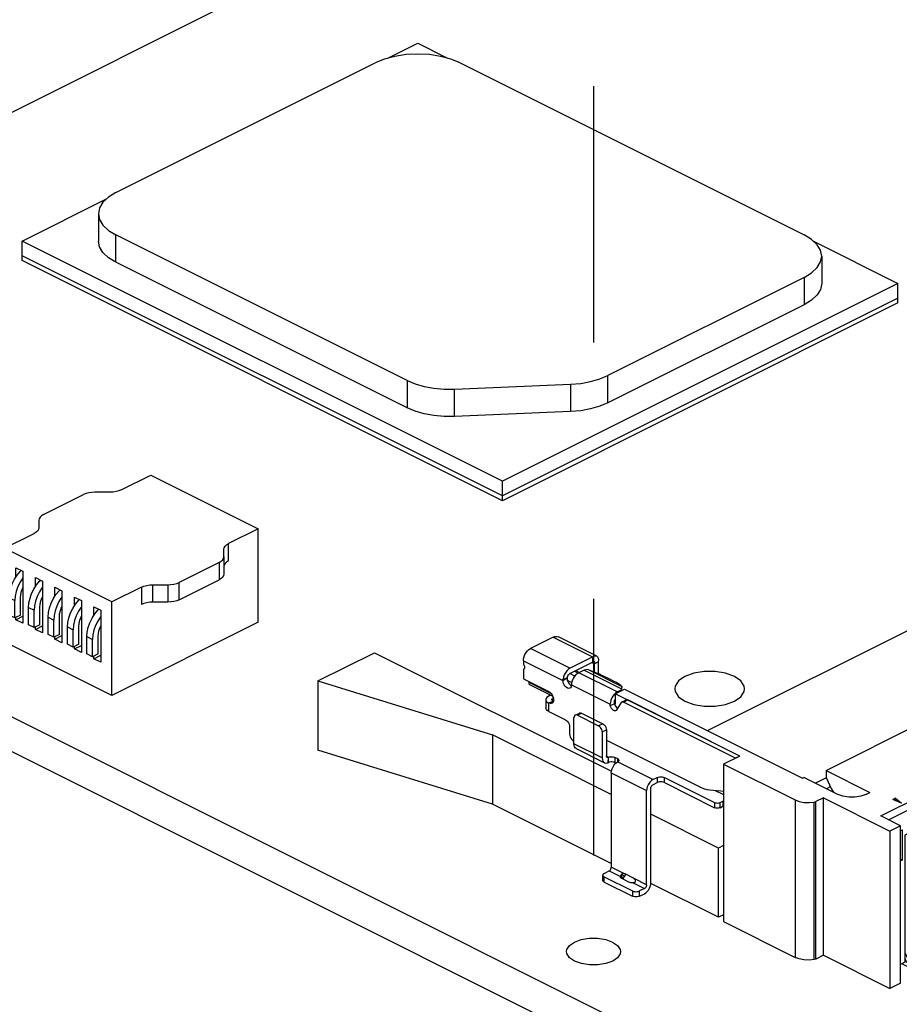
# Paper-space layout '005_EXP_CORICANT_PE_DRAWING_3_1' of a CAD drawing. Header units: millimetres. Extents: x 6 to 413, y 7 to 290.
# Tile 269 of 362: x 237 to 245, y 190 to 199. Entities that reach past the tile are written whole.
import ezdxf

# ---------------------------------------------------------------- set-up
doc = ezdxf.new("R2010")
doc.units = ezdxf.units.MM
doc.header["$LTSCALE"] = 23.1
doc.linetypes.add('DASHED', pattern=[0.2, 0.1, -0.1])
for name, color, linetype in [('000_OFFSET-LINES', 7, 'CONTINUOUS'), ('_____1_27163_02_BL282', 7, 'CONTINUOUS'), ('_____1_88740_02_BL281', 7, 'CONTINUOUS'), ('_____3_02_BL279', 7, 'CONTINUOUS'), ('___J1_02_BL271', 7, 'CONTINUOUS'), ('___J2_02_BL285', 7, 'CONTINUOUS'), ('___J5_02_BL270', 7, 'CONTINUOUS'), ('BIOS_02_BL268', 7, 'CONTINUOUS'), ('DDR4_SO_DIMM_02_BL283', 7, 'CONTINUOUS'), ('PCOM_B702_PCB_02_BL265', 7, 'CONTINUOUS')]:
    doc.layers.add(name, color=color, linetype=linetype)

# ---------------------------------------------------------------- blocks, each defined once
blk = doc.blocks.new('PCOM_B702_PCB_02_BL265', base_point=(243.6887, 194.8668))
at = {"layer": 'PCOM_B702_PCB_02_BL265', "color": 7, "linetype": 'Continuous'}
for p, q in [((231.5971, 195.0224), (243.6882, 201.0684)), ((243.6891, 188.9769), (231.5971, 195.0224)), ((243.6891, 188.6651), (231.5971, 194.7107))]:
    blk.add_line(p, q, dxfattribs=at)
for points in [[(243.1122, 192.6635), (243.0543, 192.6236), (243.0239, 192.5768), (243.0201, 192.5521)], [(243.6499, 192.5521), (243.6461, 192.5768), (243.6157, 192.6237), (243.5577, 192.6635), (243.478, 192.6925), (243.3843, 192.7077), (243.2857, 192.7077), (243.192, 192.6925), (243.1122, 192.6635)], [(243.0201, 192.5521), (243.0239, 192.5275), (243.0543, 192.4806), (243.1123, 192.4408), (243.192, 192.4118), (243.2857, 192.3966), (243.3843, 192.3966), (243.478, 192.4118), (243.5577, 192.4408)], [(243.5577, 192.4408), (243.6157, 192.4806), (243.6461, 192.5275), (243.6499, 192.5521)], [(242.0459, 190.186), (242.0489, 190.205), (242.072, 190.2408), (242.1164, 190.2716), (242.1776, 190.294), (242.2492, 190.3059), (242.325, 190.3062), (242.3983, 190.2945), (242.4607, 190.2719)], [(242.4607, 190.2719), (242.5057, 190.2409), (242.5291, 190.2046), (242.5319, 190.186)], [(242.1171, 190.1001), (242.0721, 190.1311), (242.0488, 190.1674), (242.0459, 190.186)], [(242.5319, 190.186), (242.5289, 190.167), (242.5058, 190.1312), (242.4614, 190.1004), (242.4003, 190.078), (242.3286, 190.0661), (242.2528, 190.0659), (242.1795, 190.0775), (242.1171, 190.1001)]]:
    blk.add_lwpolyline(points, dxfattribs=at)
blk = doc.blocks.new('BIOS_02_BL268', base_point=(238.1241, 193.4859))
at = {"layer": 'BIOS_02_BL268', "color": 7, "linetype": 'Continuous'}
for p, q in [((238.0327, 194.3447), (238.2998, 194.4783)), ((238.2998, 194.4783), (239.2671, 193.9946)), ((237.9308, 194.3236), (237.7956, 194.3236)), ((237.3326, 194.1219), (237.6937, 194.3025)), ((237.2905, 194.071), (237.2905, 194.0034)), ((239.2671, 193.9946), (239, 193.861)), ((239.2671, 193.1528), (239.2671, 193.9946)), ((236.9812, 193.8189), (237.2483, 193.9525)), ((236.9812, 192.9771), (236.9812, 193.8189)), ((237.9485, 193.3353), (236.9812, 193.8189)), ((238.9578, 193.7425), (238.9578, 193.8101)), ((239, 193.7052), (239, 193.861)), ((238.9578, 193.7425), (238.9578, 193.5866)), ((237.083, 193.5593), (237.083, 193.6433)), ((237.083, 193.6433), (237.1467, 193.6115)), ((237.1467, 193.6115), (237.1467, 193.1438)), ((238.9157, 193.6916), (238.5546, 193.511)), ((238.9157, 193.6916), (238.9157, 193.5357)), ((237.2587, 193.4728), (237.2587, 193.5555)), ((237.2587, 193.5555), (237.3223, 193.5237)), ((237.3223, 193.5237), (237.3223, 193.056)), ((238.5546, 193.3551), (238.9157, 193.5357)), ((237.4343, 193.3863), (237.4343, 193.4677)), ((237.4343, 193.4677), (237.498, 193.4358)), ((237.498, 193.4358), (237.498, 192.9682)), ((238.2156, 193.4688), (237.9485, 193.3353)), ((238.2156, 193.4688), (238.2156, 193.313)), ((238.3175, 193.334), (238.3175, 193.4899)), ((238.3175, 193.4899), (238.4527, 193.4899)), ((238.4527, 193.4899), (238.4527, 193.334)), ((238.5546, 193.3551), (238.5546, 193.511)), ((237.0232, 193.2173), (237.0232, 193.3732)), ((237.0232, 193.3732), (237.0741, 193.3477)), ((237.0741, 193.1919), (237.0741, 193.3477)), ((237.125, 193.2173), (237.125, 193.3732)), ((237.61, 193.2998), (237.61, 193.3798)), ((237.61, 193.3798), (237.6736, 193.348)), ((237.6736, 193.348), (237.6736, 192.8804)), ((237.1982, 193.1298), (237.1982, 193.2857)), ((237.1982, 193.2857), (237.2491, 193.2602)), ((237.2491, 193.1044), (237.2491, 193.2602)), ((237.3, 193.1298), (237.3, 193.2857)), ((237.7856, 193.2133), (237.7856, 193.292)), ((237.7856, 193.292), (237.8493, 193.2602)), ((237.8493, 193.2602), (237.8493, 192.7926)), ((237.9485, 192.4935), (237.9485, 193.3353)), ((238.4527, 193.334), (238.3175, 193.334)), ((237.0741, 193.1919), (237.0232, 193.2173)), ((237.125, 193.2173), (237.0741, 193.1919)), ((237.083, 193.1757), (237.1467, 193.2075)), ((237.083, 193.1757), (237.083, 193.1963)), ((237.1467, 193.1438), (237.083, 193.1757)), ((237.3732, 193.0423), (237.3732, 193.1982)), ((237.3732, 193.1982), (237.4241, 193.1727)), ((237.4241, 193.0169), (237.4241, 193.1727)), ((237.475, 193.0423), (237.475, 193.1982)), ((237.2491, 193.1044), (237.1982, 193.1298)), ((237.3, 193.1298), (237.2491, 193.1044)), ((237.2587, 193.0878), (237.3223, 193.1197)), ((237.2587, 193.0878), (237.2587, 193.1091)), ((237.3223, 193.056), (237.2587, 193.0878)), ((237.5482, 192.9548), (237.5482, 193.1107)), ((237.5482, 193.1107), (237.5992, 193.0852)), ((237.5992, 192.9294), (237.5992, 193.0852)), ((237.6501, 192.9548), (237.6501, 193.1107)), ((239.2671, 193.1528), (237.9485, 192.4935)), ((237.4241, 193.0169), (237.3732, 193.0423)), ((237.475, 193.0423), (237.4241, 193.0169)), ((237.4343, 193), (237.498, 193.0318)), ((237.4343, 193), (237.4343, 193.0219)), ((237.498, 192.9682), (237.4343, 193)), ((237.7233, 192.8673), (237.7233, 193.0232)), ((237.7233, 193.0232), (237.7742, 192.9977)), ((237.7742, 192.8419), (237.7742, 192.9977)), ((237.8251, 192.8673), (237.8251, 193.0232)), ((237.9485, 192.4935), (236.9812, 192.9771)), ((237.5992, 192.9294), (237.5482, 192.9548)), ((237.6501, 192.9548), (237.5992, 192.9294)), ((237.61, 192.9122), (237.6736, 192.944)), ((237.61, 192.9122), (237.61, 192.9348)), ((237.6736, 192.8804), (237.61, 192.9122)), ((237.7742, 192.8419), (237.7233, 192.8673)), ((237.8251, 192.8673), (237.7742, 192.8419)), ((237.7856, 192.8244), (237.8493, 192.8562)), ((237.7856, 192.8244), (237.7856, 192.8476)), ((237.8493, 192.7926), (237.7856, 192.8244))]:
    blk.add_line(p, q, dxfattribs=at)
for points in [[(237.7956, 194.3236), (237.7675, 194.3222), (237.7405, 194.3181), (237.7156, 194.3115), (237.6937, 194.3025)], [(238.0327, 194.3447), (238.0108, 194.3357), (237.9859, 194.3291), (237.9589, 194.325), (237.9308, 194.3236)], [(237.3326, 194.1219), (237.3147, 194.111), (237.3014, 194.0986), (237.2932, 194.0851), (237.2905, 194.071)], [(237.2905, 194.0034), (237.2877, 193.9893), (237.2795, 193.9758), (237.2662, 193.9634), (237.2483, 193.9525)], [(238.9578, 193.8101), (238.9606, 193.8242), (238.9688, 193.8377), (238.9821, 193.8501), (239, 193.861)], [(238.9157, 193.6916), (238.9336, 193.7025), (238.9469, 193.7149), (238.9551, 193.7285), (238.9578, 193.7425)], [(239, 193.7052), (238.9821, 193.6943), (238.9688, 193.6818), (238.9606, 193.6683), (238.9578, 193.6543)], [(237.0232, 193.3732), (237.0263, 193.414), (237.0354, 193.4563), (237.0502, 193.4985), (237.0701, 193.5393), (237.0944, 193.577), (237.1223, 193.6104), (237.1317, 193.619)], [(237.1467, 193.5531), (237.1454, 193.5516), (237.121, 193.5138), (237.1011, 193.4731), (237.0863, 193.4308), (237.0772, 193.3885), (237.0741, 193.3477)], [(237.1982, 193.2857), (237.2013, 193.3265), (237.2104, 193.3688), (237.2252, 193.411), (237.2451, 193.4518), (237.2695, 193.4895), (237.2973, 193.5229), (237.3067, 193.5315)], [(238.9578, 193.5866), (238.9551, 193.5726), (238.9469, 193.5591), (238.9336, 193.5466), (238.9157, 193.5357)], [(237.125, 193.3732), (237.1273, 193.4028), (237.1342, 193.4334), (237.1453, 193.464), (237.1467, 193.4667)], [(237.3223, 193.4664), (237.3204, 193.4641), (237.296, 193.4263), (237.2761, 193.3856), (237.2613, 193.3433), (237.2522, 193.301), (237.2491, 193.2602)], [(237.3732, 193.1982), (237.3763, 193.239), (237.3854, 193.2813), (237.4002, 193.3235), (237.4201, 193.3643), (237.4445, 193.402), (237.4723, 193.4354), (237.4817, 193.444)], [(238.2156, 193.4688), (238.2375, 193.4778), (238.2624, 193.4844), (238.2894, 193.4885), (238.3175, 193.4899)], [(238.4527, 193.4899), (238.4808, 193.4913), (238.5078, 193.4954), (238.5327, 193.5021), (238.5546, 193.511)], [(237.3, 193.2857), (237.3024, 193.3153), (237.3092, 193.3459), (237.3203, 193.3765), (237.3223, 193.3804)], [(237.498, 193.3797), (237.4954, 193.3766), (237.471, 193.3388), (237.4511, 193.2981), (237.4363, 193.2558), (237.4272, 193.2135), (237.4241, 193.1727)], [(237.5482, 193.1107), (237.5513, 193.1515), (237.5604, 193.1938), (237.5752, 193.236), (237.5951, 193.2768), (237.6195, 193.3145), (237.6473, 193.3479), (237.6567, 193.3565)], [(238.5546, 193.3551), (238.5327, 193.3462), (238.5078, 193.3395), (238.4808, 193.3354), (238.4527, 193.334)], [(237.475, 193.1982), (237.4774, 193.2278), (237.4842, 193.2584), (237.4953, 193.289), (237.498, 193.2942)], [(237.6736, 193.2929), (237.6704, 193.2891), (237.6461, 193.2513), (237.6261, 193.2106), (237.6113, 193.1683), (237.6022, 193.126), (237.5992, 193.0852)], [(237.7233, 193.0232), (237.7263, 193.064), (237.7354, 193.1063), (237.7502, 193.1485), (237.7702, 193.1893), (237.7945, 193.227), (237.8224, 193.2604), (237.8317, 193.269)], [(238.3175, 193.334), (238.2894, 193.3327), (238.2624, 193.3286), (238.2375, 193.3219), (238.2156, 193.313)], [(237.6501, 193.1107), (237.6524, 193.1403), (237.6592, 193.1709), (237.6703, 193.2015), (237.6736, 193.2079)], [(237.8493, 193.2062), (237.8454, 193.2016), (237.8211, 193.1638), (237.8012, 193.1231), (237.7864, 193.0808), (237.7772, 193.0385), (237.7742, 192.9977)], [(237.8251, 193.0232), (237.8274, 193.0528), (237.8342, 193.0834), (237.8453, 193.114), (237.8493, 193.1217)]]:
    blk.add_lwpolyline(points, dxfattribs=at)
blk = doc.blocks.new('___J5_02_BL270', base_point=(242.6316, 192.3281))
at = {"layer": '___J5_02_BL270', "color": 7, "linetype": 'Continuous'}
for p, q in [((241.9239, 193.018), (241.7199, 192.916)), ((241.9239, 193.018), (242.2803, 192.8399)), ((242.3175, 192.8485), (241.9722, 193.0211)), ((242.0763, 192.7378), (241.7199, 192.916)), ((242.0763, 192.7378), (242.2803, 192.8399)), ((242.2803, 192.8399), (242.2803, 192.7931)), ((241.6563, 192.8063), (241.6563, 192.7815)), ((241.6563, 192.8063), (242.012, 192.6284)), ((241.6643, 192.7328), (241.6563, 192.7288)), ((241.6608, 192.7298), (241.6563, 192.7288)), ((241.6563, 192.7288), (241.6563, 192.643)), ((241.6672, 192.7431), (241.6665, 192.7372)), ((242.0763, 192.6911), (242.2803, 192.7931)), ((242.338, 192.686), (242.2425, 192.7237)), ((242.5472, 192.5714), (242.2425, 192.7237)), ((242.2717, 192.7888), (242.293, 192.7782)), ((242.293, 192.7782), (242.3312, 192.7972)), ((242.293, 192.7782), (242.293, 192.7038)), ((242.3312, 192.7972), (242.3312, 192.6887)), ((241.6563, 192.643), (241.8854, 192.5285)), ((242.012, 192.6284), (242.0502, 192.6475)), ((242.0134, 192.6402), (242.0511, 192.652)), ((242.0502, 192.647), (242.0502, 192.6475)), ((242.204, 192.7204), (242.1557, 192.6981)), ((242.5027, 192.5247), (242.1557, 192.6981)), ((242.204, 192.7204), (242.5405, 192.5522)), ((242.4356, 192.6389), (242.3719, 192.6707)), ((242.012, 192.6284), (242.012, 192.6279)), ((242.0803, 192.5856), (242.0888, 192.5804)), ((242.0891, 192.5898), (242.0891, 192.5809)), ((242.0891, 192.5898), (242.4391, 192.4149)), ((242.5027, 192.5247), (242.5413, 192.5439)), ((242.5472, 192.5714), (242.5239, 192.5903)), ((242.5413, 192.5439), (242.5405, 192.5522)), ((242.5411, 192.5455), (242.5424, 192.555)), ((242.5413, 192.5439), (242.5413, 192.538)), ((242.5459, 192.5686), (242.5472, 192.5714)), ((241.859, 192.456), (241.859, 192.381)), ((241.9169, 192.4641), (241.9236, 192.4687)), ((241.9236, 192.4432), (241.8854, 192.4241)), ((241.8854, 192.3492), (241.8854, 192.4241)), ((241.9236, 192.4432), (241.9265, 192.4422)), ((241.928, 192.455), (241.9265, 192.4422)), ((242.4772, 192.4188), (242.4391, 192.3997)), ((242.4391, 192.3997), (242.4391, 192.4149)), ((242.4772, 192.4188), (242.4772, 192.434)), ((242.4772, 192.4188), (242.4815, 192.4063)), ((242.5381, 192.4285), (242.4983, 192.3659)), ((242.5439, 192.4339), (242.5821, 192.453)), ((242.5591, 192.4333), (242.5972, 192.4524)), ((243.5687, 191.9285), (242.5591, 192.4333)), ((243.6069, 191.9476), (242.5972, 192.4524)), ((241.8854, 192.3492), (242.0349, 192.2745)), ((242.0731, 192.2086), (242.0731, 192.1463)), ((242.4042, 192.0898), (243.2517, 191.6661)), ((243.6069, 191.9476), (243.5687, 191.9285)), ((243.3359, 191.6416), (243.4356, 191.6345)), ((243.4356, 191.6345), (243.4605, 191.6309))]:
    blk.add_line(p, q, dxfattribs=at)
for points in [[(241.9239, 193.018), (241.941, 193.0242), (241.9571, 193.0253), (241.9722, 193.0211)], [(241.6563, 192.8063), (241.6579, 192.8245), (241.6626, 192.8433), (241.6702, 192.8618), (241.6802, 192.8791), (241.6922, 192.8944), (241.7057, 192.9069), (241.7199, 192.916)], [(242.2803, 192.8399), (242.2937, 192.8478), (242.3062, 192.8508), (242.3175, 192.8485)], [(242.3175, 192.8485), (242.3255, 192.8418), (242.3309, 192.8304), (242.333, 192.8153), (242.3312, 192.7972)], [(241.6563, 192.7815), (241.657, 192.7746), (241.659, 192.7675), (241.665, 192.7548)], [(241.6665, 192.7372), (241.6642, 192.7326), (241.6608, 192.7298)], [(241.665, 192.7548), (241.6667, 192.7489), (241.6672, 192.7431)], [(242.0763, 192.7378), (242.0613, 192.7282), (242.0473, 192.7147), (242.0348, 192.6983), (242.0247, 192.6797), (242.0174, 192.6599), (242.0134, 192.6402)], [(242.2425, 192.7237), (242.2306, 192.7263), (242.2176, 192.7252), (242.204, 192.7204)], [(242.2803, 192.7931), (242.2859, 192.7985), (242.2909, 192.8006), (242.2934, 192.8002)], [(242.2934, 192.8002), (242.2946, 192.7993), (242.2964, 192.7946), (242.296, 192.7873), (242.293, 192.7782)], [(242.012, 192.6284), (242.0122, 192.6323), (242.0127, 192.6362), (242.0134, 192.6402)], [(242.0511, 192.652), (242.0506, 192.6505), (242.0503, 192.649), (242.0502, 192.6475)], [(242.0502, 192.647), (242.0516, 192.6336), (242.0557, 192.6198), (242.0622, 192.6066), (242.0706, 192.595), (242.0803, 192.5856)], [(242.0511, 192.652), (242.0532, 192.6615), (242.0571, 192.6709), (242.0626, 192.6793), (242.0691, 192.6862), (242.0763, 192.6911)], [(242.1557, 192.6981), (242.1411, 192.6893), (242.1273, 192.677), (242.1148, 192.6618), (242.1043, 192.6446), (242.0963, 192.6262), (242.0913, 192.6077), (242.0893, 192.5898)], [(242.3719, 192.6707), (242.3654, 192.6738), (242.3581, 192.6773), (242.3507, 192.6806), (242.3438, 192.6836), (242.338, 192.686)], [(242.5239, 192.5903), (242.5129, 192.5976), (242.4941, 192.6084), (242.468, 192.6223), (242.4356, 192.6389)], [(242.0754, 192.5594), (242.072, 192.5581), (242.0627, 192.5573), (242.0524, 192.5602), (242.0421, 192.5665), (242.0324, 192.5759), (242.024, 192.5876), (242.0175, 192.6008), (242.0134, 192.6145), (242.012, 192.6279)], [(242.0891, 192.5809), (242.0857, 192.5702), (242.0799, 192.5625), (242.0754, 192.5594)], [(242.5405, 192.5522), (242.5435, 192.5622), (242.5459, 192.5686)], [(242.5424, 192.555), (242.5444, 192.5636), (242.5462, 192.569)], [(241.9009, 192.4936), (241.8937, 192.4915), (241.8784, 192.4838), (241.8671, 192.4746), (241.8606, 192.4643), (241.859, 192.456)], [(241.859, 192.456), (241.8591, 192.4535), (241.863, 192.4427), (241.8719, 192.4327), (241.8854, 192.4241)], [(241.8854, 192.5285), (241.8964, 192.5212), (241.9067, 192.5108), (241.9155, 192.4981)], [(241.913, 192.456), (241.9134, 192.4588), (241.9169, 192.4641)], [(241.9236, 192.4432), (241.9169, 192.4478), (241.9134, 192.4532), (241.913, 192.456)], [(241.9155, 192.4981), (241.9222, 192.484), (241.9265, 192.4693), (241.928, 192.455)], [(242.475, 192.5031), (242.463, 192.4878), (242.453, 192.4705), (242.4454, 192.452), (242.4407, 192.4331), (242.4391, 192.4149)], [(242.5027, 192.5247), (242.4885, 192.5156), (242.475, 192.5031)], [(242.4772, 192.434), (242.4785, 192.4443), (242.4821, 192.4548), (242.4836, 192.4573)], [(241.8854, 192.3492), (241.872, 192.3578), (241.8631, 192.3677), (241.8592, 192.3783), (241.859, 192.381)], [(241.9123, 192.4224), (241.9067, 192.4205), (241.8964, 192.4204), (241.8854, 192.4241)], [(241.9265, 192.4422), (241.9222, 192.4318), (241.9155, 192.4244), (241.9123, 192.4224)], [(242.4894, 192.3564), (242.4857, 192.355), (242.4769, 192.355), (242.4675, 192.3586), (242.4582, 192.3657), (242.4499, 192.3755), (242.4433, 192.3872), (242.4391, 192.3997)], [(242.4815, 192.4063), (242.4881, 192.3945), (242.4964, 192.3847), (242.5057, 192.3777), (242.5057, 192.3777)], [(242.5439, 192.4339), (242.5419, 192.4327), (242.5381, 192.4285)], [(242.5591, 192.4333), (242.5528, 192.4352), (242.547, 192.435), (242.5439, 192.4339)], [(242.5821, 192.453), (242.5851, 192.4541), (242.591, 192.4543), (242.5972, 192.4524)], [(242.4983, 192.3659), (242.493, 192.3588), (242.4894, 192.3564)], [(242.0349, 192.2745), (242.0448, 192.2679), (242.054, 192.2586), (242.0619, 192.2473), (242.0679, 192.2346), (242.0718, 192.2214), (242.0731, 192.2086)], [(242.0731, 192.1463), (242.0744, 192.1335), (242.0782, 192.1203), (242.0842, 192.1076), (242.0921, 192.0962), (242.1013, 192.087), (242.1112, 192.0804)], [(243.2517, 191.6661), (243.2802, 191.6538), (243.3084, 191.6456), (243.3359, 191.6416)]]:
    blk.add_lwpolyline(points, dxfattribs=at)
blk = doc.blocks.new('___J1_02_BL271', base_point=(247.8833, 193.5339))
at = {"layer": '___J1_02_BL271', "color": 7, "linetype": 'Continuous'}
for p, q in [((251.1225, 197.1618), (251.0698, 197.1881)), ((251.1118, 197.2091), (251.1482, 197.1909)), ((251.1232, 197.2148), (251.158, 197.1974)), ((251.0959, 196.9395), (250.8569, 197.059)), ((250.8579, 197.0232), (251.0857, 196.9093)), ((251.3825, 196.9651), (251.4396, 196.9816)), ((251.4396, 196.9816), (251.437, 196.9704)), ((251.4883, 196.9572), (251.4396, 196.9816)), ((251.4883, 196.9789), (251.4742, 196.986)), ((251.4883, 196.9963), (251.501, 197.0182)), ((251.4883, 196.9219), (251.4883, 196.9963)), ((251.4883, 196.9963), (253.1023, 196.1893)), ((251.501, 197.0182), (251.5837, 197.0596)), ((253.1057, 196.2159), (251.501, 197.0182)), ((251.5837, 197.0596), (252.707, 196.498)), ((250.8505, 196.9125), (250.8803, 196.8764)), ((250.9435, 196.9586), (250.9435, 196.8449)), ((251.0857, 196.8876), (250.9435, 196.9586)), ((250.9435, 196.8449), (251.0555, 196.9009)), ((251.0555, 196.9009), (251.0683, 196.8945)), ((251.0683, 196.801), (251.0683, 196.8945)), ((251.0857, 196.9093), (251.0857, 196.8876)), ((251.1415, 196.8907), (251.0857, 196.9093)), ((251.1457, 196.9232), (251.0959, 196.9395)), ((251.4374, 196.9432), (251.2786, 196.8973)), ((251.2786, 196.8375), (251.2786, 196.8973)), ((251.437, 196.9476), (251.4883, 196.9219)), ((251.4374, 196.8237), (251.4374, 196.9432)), ((250.8803, 196.8764), (250.9435, 196.8449)), ((251.4374, 196.8237), (251.2786, 196.8375)), ((252.5913, 196.0395), (251.0683, 196.801)), ((252.8534, 196.5712), (252.707, 196.498)), ((252.8534, 196.5712), (253.4979, 196.249)), ((253.093, 196.2096), (253.1057, 196.2159)), ((253.093, 196.2096), (253.3975, 196.0573)), ((253.093, 196.2096), (253.1023, 196.1893)), ((253.5464, 196.0783), (253.5464, 196.1904)), ((251.5393, 195.3954), (252.9673, 196.1095)), ((253.3619, 195.9122), (252.9673, 196.1095)), ((253.4602, 196.1214), (253.528, 196.1553)), ((253.4602, 196.1214), (254.0594, 195.8218)), ((253.528, 196.1553), (253.5376, 196.1638)), ((253.528, 196.1553), (253.528, 196.0875)), ((253.5376, 196.1638), (253.5376, 196.0827)), ((252.6116, 196.0496), (252.5352, 196.0114)), ((252.5352, 195.8934), (252.5352, 196.0114)), ((252.5352, 196.0114), (252.6533, 195.9524)), ((252.7296, 195.9906), (252.6116, 196.0496)), ((253.3975, 196.0573), (253.3975, 195.93)), ((253.3619, 195.9122), (253.3976, 195.93)), ((252.1948, 195.0677), (253.7858, 195.8632)), ((253.7858, 195.8632), (253.964, 195.7741)), ((253.7858, 195.8632), (253.8176, 195.8083)), ((244.9473, 191.3729), (253.8176, 195.8083)), ((253.8176, 195.6571), (253.8176, 195.8083)), ((254.0594, 195.8218), (253.964, 195.7741)), ((253.964, 195.7741), (253.964, 194.3556)), ((254.0594, 195.8218), (254.0594, 194.4033)), ((253.6547, 195.5756), (253.8176, 195.6571)), ((253.6547, 195.5756), (253.6547, 195.3028)), ((253.6012, 195.4897), (253.5567, 195.4674)), ((253.6012, 194.3439), (253.6012, 195.4897)), ((245.8151, 192.53), (251.5393, 195.3923)), ((251.5393, 195.3923), (251.5393, 195.3954)), ((252.1948, 195.0677), (251.5393, 195.3954)), ((251.5393, 195.3923), (252.1974, 195.0633)), ((253.5567, 195.4674), (253.5567, 194.3217)), ((253.8176, 195.3843), (253.6547, 195.4658)), ((253.8176, 195.3843), (253.6547, 195.3028)), ((253.8176, 195.3843), (253.8176, 194.4287)), ((246.47, 192.1994), (252.1974, 195.0633)), ((252.1974, 195.0633), (252.1948, 195.0677)), ((253.5567, 194.411), (253.5959, 194.326)), ((253.6012, 194.3439), (253.7412, 194.4139)), ((253.7412, 194.3905), (253.8176, 194.4287)), ((253.7412, 194.3905), (253.7412, 194.4139)), ((253.964, 194.3556), (253.8176, 194.4287)), ((249.9739, 192.5301), (253.5567, 194.3217)), ((253.5768, 194.3165), (253.5567, 194.3601)), ((253.5959, 194.326), (253.5768, 194.3165)), ((253.6012, 194.3439), (253.5855, 194.3486)), ((253.6426, 194.3027), (253.5959, 194.326)), ((253.7412, 194.3905), (253.7178, 194.4022)), ((253.964, 194.3556), (254.0594, 194.4033)), ((253.5366, 194.3116), (253.5385, 194.3079)), ((253.6299, 194.2588), (253.5437, 194.3019)), ((253.5768, 194.3165), (253.6235, 194.2932)), ((253.6426, 194.3027), (253.6235, 194.2932)), ((253.6268, 194.2903), (253.6235, 194.2932)), ((253.6299, 194.2822), (253.6489, 194.2917)), ((253.6299, 194.2822), (253.6299, 194.2588)), ((253.6299, 194.2588), (253.6489, 194.2684)), ((253.6489, 194.2684), (253.6489, 194.2917)), ((249.9739, 193.6759), (249.9293, 193.6536)), ((249.9293, 193.6536), (249.9293, 192.5079)), ((249.9739, 192.5301), (249.9739, 193.6759)), ((249.6557, 193.5168), (249.6112, 193.4945)), ((249.6112, 193.4945), (249.6112, 192.3488)), ((249.6557, 192.371), (249.6557, 193.5168)), ((242.1201, 192.6682), (242.0759, 192.6903)), ((242.1173, 192.7116), (242.1505, 192.695)), ((242.1284, 192.7171), (242.1613, 192.7007)), ((241.7072, 192.609), (241.7072, 192.6176)), ((241.9084, 192.5084), (241.7072, 192.609)), ((241.9236, 192.4823), (241.7189, 192.5847)), ((242.0523, 192.6313), (242.0923, 192.6113)), ((242.4836, 192.5092), (242.5663, 192.5506)), ((242.5663, 192.5506), (244.171, 191.7483)), ((249.9293, 192.5972), (249.9686, 192.5123)), ((249.9495, 192.5027), (249.9293, 192.5464)), ((241.9236, 192.4432), (241.9236, 192.4795)), ((242.4836, 192.5092), (242.4836, 192.4157)), ((243.6069, 191.9476), (242.4836, 192.5092)), ((244.3839, 191.8175), (245.8119, 192.5315)), ((245.8119, 192.5315), (246.4675, 192.2038)), ((249.6557, 192.371), (249.9293, 192.5079)), ((249.9092, 192.4978), (249.9111, 192.4941)), ((250.0025, 192.445), (249.9164, 192.4881)), ((249.9686, 192.5123), (249.9495, 192.5027)), ((249.9495, 192.5027), (249.9962, 192.4794)), ((249.9739, 192.5301), (249.9582, 192.5349)), ((250.0153, 192.4889), (249.9686, 192.5123)), ((250.0153, 192.4889), (249.9962, 192.4794)), ((249.9995, 192.4765), (249.9962, 192.4794)), ((250.0025, 192.4684), (250.0216, 192.478)), ((250.0025, 192.4684), (250.0025, 192.445)), ((250.0216, 192.4546), (250.0216, 192.478)), ((242.4772, 192.4188), (242.4836, 192.4157)), ((249.6112, 192.4381), (249.6504, 192.3532)), ((249.6313, 192.3436), (249.6112, 192.3873)), ((249.6557, 192.371), (249.64, 192.3757)), ((250.0025, 192.445), (250.0216, 192.4546)), ((245.1374, 190.1117), (249.6112, 192.3488)), ((249.591, 192.3387), (249.5929, 192.335)), ((249.6843, 192.2859), (249.5982, 192.329)), ((249.6504, 192.3532), (249.6313, 192.3436)), ((249.6313, 192.3436), (249.678, 192.3203)), ((249.6971, 192.3298), (249.6504, 192.3532)), ((249.6971, 192.3298), (249.678, 192.3203)), ((249.6813, 192.3174), (249.678, 192.3203)), ((249.6843, 192.3093), (249.7034, 192.3188)), ((249.6843, 192.3093), (249.6843, 192.2859)), ((249.6843, 192.2859), (249.7034, 192.2955)), ((249.7034, 192.2955), (249.7034, 192.3188)), ((244.8765, 191.4083), (246.4675, 192.2038)), ((246.4675, 192.2038), (246.47, 192.1994)), ((243.6069, 191.9476), (243.4605, 191.8744)), ((243.4605, 191.8744), (243.4605, 190.4559)), ((243.4605, 191.8744), (244.105, 191.5522)), ((244.171, 191.7483), (244.1838, 191.7546)), ((244.4883, 191.6024), (244.1838, 191.7546)), ((244.3839, 191.8175), (244.3839, 191.7551)), ((244.3839, 191.8175), (244.7785, 191.6202)), ((244.3839, 191.7551), (244.4298, 191.6554)), ((244.4219, 191.6713), (244.3862, 191.6534)), ((243.3839, 191.6382), (243.4605, 191.5999)), ((244.3601, 191.571), (244.2924, 191.5371)), ((244.3601, 190.1525), (244.3601, 191.571)), ((244.3601, 191.571), (244.9593, 191.2714)), ((244.4298, 191.6554), (244.4493, 191.6218)), ((244.534, 191.5858), (244.4883, 191.6024)), ((244.7429, 191.6024), (244.7785, 191.6202)), ((244.105, 191.5522), (244.105, 190.1336)), ((244.2754, 191.5323), (244.2924, 191.5371)), ((244.2754, 190.1138), (244.2754, 191.5323)), ((244.2924, 190.1186), (244.2924, 191.5371)), ((245.0084, 191.5668), (244.9867, 191.556)), ((245.0635, 191.5242), (244.9867, 191.556)), ((245.0084, 191.559), (244.9953, 191.5524)), ((245.0084, 191.5668), (245.0084, 191.559)), ((245.0084, 191.5668), (245.0635, 191.5242)), ((245.0418, 191.5331), (245.0084, 191.559)), ((245.0547, 191.3192), (244.8765, 191.4083)), ((245.0547, 191.3192), (244.9593, 191.2714)), ((245.0547, 189.9006), (245.0547, 191.3192)), ((244.9593, 191.2714), (244.9593, 189.8529)), ((245.0547, 191.2754), (245.0713, 191.2836)), ((245.0713, 191.0108), (245.0713, 191.2836)), ((245.1374, 191.2575), (245.0929, 191.2352)), ((245.0929, 191.2352), (245.0929, 190.0895)), ((245.1374, 190.1117), (245.1374, 191.2575)), ((245.0713, 191.0108), (245.0547, 191.0191)), ((245.0713, 191.0108), (245.0547, 191.0026)), ((243.4605, 190.4559), (244.105, 190.1336)), ((244.3601, 190.1525), (244.2924, 190.1186)), ((244.3601, 190.1525), (244.9593, 189.8529)), ((245.0929, 190.1788), (245.1322, 190.0939)), ((244.2924, 190.1186), (244.2754, 190.1138)), ((245.0929, 190.0895), (245.0547, 190.0704)), ((245.0728, 190.0794), (245.0747, 190.0757)), ((245.1661, 190.0266), (245.08, 190.0697)), ((245.1131, 190.0843), (245.0929, 190.128)), ((245.1322, 190.0939), (245.1131, 190.0843)), ((245.1131, 190.0843), (245.1597, 190.061)), ((245.1374, 190.1117), (245.1217, 190.1165)), ((245.1788, 190.0705), (245.1322, 190.0939)), ((245.1788, 190.0705), (245.1597, 190.061)), ((245.1631, 190.0581), (245.1597, 190.061)), ((245.1661, 190.05), (245.1852, 190.0596)), ((245.1661, 190.05), (245.1661, 190.0266)), ((245.1661, 190.0266), (245.1852, 190.0362)), ((245.1852, 190.0362), (245.1852, 190.0596)), ((245.0547, 189.9006), (244.9593, 189.8529))]:
    blk.add_line(p, q, dxfattribs=at)
for points in [[(251.0959, 196.9395), (251.0904, 196.9299), (251.0869, 196.9196), (251.0857, 196.9093)], [(251.2786, 196.8973), (251.2066, 196.8864), (251.1415, 196.8907)], [(251.2696, 196.9324), (251.2041, 196.9204), (251.1457, 196.9232)], [(251.2786, 196.8973), (251.2742, 196.9086), (251.271, 196.9208), (251.2696, 196.9324)], [(251.437, 196.9704), (251.4361, 196.9585), (251.437, 196.9476)], [(251.4374, 196.9432), (251.4373, 196.9446), (251.4372, 196.9461), (251.437, 196.9476)], [(251.2786, 196.8375), (251.2079, 196.8475), (251.1426, 196.8644), (251.0857, 196.8876)], [(253.5464, 196.1904), (253.5421, 196.2092), (253.5256, 196.2305), (253.4979, 196.249)], [(253.5376, 196.1638), (253.5462, 196.1864), (253.5464, 196.1904)], [(253.3975, 196.0573), (253.4307, 196.0344), (253.4481, 196.0077), (253.4502, 195.9936)], [(253.4502, 195.9936), (253.4481, 195.9796), (253.4307, 195.9529), (253.3976, 195.93)], [(253.5385, 194.3079), (253.54, 194.3052), (253.5418, 194.3032), (253.5437, 194.3019)], [(253.6299, 194.2822), (253.629, 194.2864), (253.6268, 194.2903)], [(253.6426, 194.3027), (253.6457, 194.3002), (253.648, 194.2963), (253.6489, 194.2917)], [(248.9002, 194.0726), (248.9016, 194.0761), (248.9328, 194.1149), (248.9724, 194.1415), (249.0191, 194.1549), (249.062, 194.1535)], [(241.7189, 192.5847), (241.7165, 192.5861), (241.7096, 192.5953), (241.7072, 192.609)], [(249.9111, 192.4941), (249.9127, 192.4914), (249.9144, 192.4894), (249.9164, 192.4881)], [(250.0025, 192.4684), (250.0017, 192.4726), (249.9995, 192.4765)], [(250.0153, 192.4889), (250.0184, 192.4864), (250.0207, 192.4825), (250.0216, 192.478)], [(249.5929, 192.335), (249.5945, 192.3323), (249.5962, 192.3303), (249.5982, 192.329)], [(249.6843, 192.3093), (249.6835, 192.3135), (249.6813, 192.3174)], [(249.6971, 192.3298), (249.7002, 192.3273), (249.7025, 192.3234), (249.7034, 192.3188)], [(244.7429, 191.6024), (244.6971, 191.5858), (244.6437, 191.5771), (244.5875, 191.5771), (244.534, 191.5858)], [(244.105, 191.5522), (244.1418, 191.5383), (244.1845, 191.5301), (244.2301, 191.528), (244.2754, 191.5323)], [(244.2754, 190.1138), (244.2301, 190.1095), (244.1845, 190.1115), (244.1418, 190.1198), (244.105, 190.1336)], [(245.0747, 190.0757), (245.0762, 190.0731), (245.078, 190.0711), (245.08, 190.0697)], [(245.1788, 190.0705), (245.1819, 190.068), (245.1842, 190.0641), (245.1852, 190.0596)], [(245.1661, 190.05), (245.1653, 190.0542), (245.1631, 190.0581)]]:
    blk.add_lwpolyline(points, dxfattribs=at)
blk = doc.blocks.new('_____3_02_BL279', base_point=(241.0857, 196.6378))
at = {"layer": '_____3_02_BL279', "color": 7, "linetype": 'Continuous'}
for p, q in [((241.0856, 198.1913), (241.0036, 198.2249)), ((237.9852, 197.0228), (240.3219, 198.1913)), ((241.0856, 198.1913), (244.1862, 196.6411)), ((237.9852, 197.0228), (237.9179, 196.9818)), ((237.827, 196.8319), (237.827, 196.5856)), ((237.9852, 196.3947), (237.9852, 196.641)), ((240.6079, 195.3297), (237.9852, 196.641)), ((244.3444, 196.4501), (244.3444, 196.2038)), ((240.6079, 195.0834), (237.9852, 196.3947)), ((244.1863, 196.2592), (242.4166, 195.3743)), ((244.1863, 196.2592), (244.1863, 196.0129)), ((244.1863, 196.0129), (242.4166, 195.128)), ((240.6079, 195.3297), (240.6079, 195.0834)), ((241.0356, 195.2516), (242.0807, 195.2962)), ((242.0807, 195.2962), (242.0807, 195.0499)), ((242.4166, 195.128), (242.4166, 195.3743)), ((241.0356, 195.0053), (241.0356, 195.2516)), ((242.0807, 195.0499), (241.0356, 195.0053))]:
    blk.add_line(p, q, dxfattribs=at)
for points in [[(240.4973, 198.2498), (240.4039, 198.2249), (240.3219, 198.1913)], [(241.0036, 198.2249), (240.9102, 198.2498), (240.809, 198.2652), (240.7038, 198.2703), (240.5986, 198.2652), (240.4973, 198.2498)], [(237.9179, 196.9818), (237.868, 196.9351), (237.8374, 196.8845), (237.827, 196.8319)], [(237.827, 196.8319), (237.8374, 196.7793), (237.868, 196.7287), (237.9179, 196.682), (237.9852, 196.641)], [(244.3034, 196.5534), (244.2535, 196.6001), (244.1862, 196.6411)], [(237.9852, 196.3947), (237.9179, 196.4357), (237.868, 196.4824), (237.8374, 196.533), (237.827, 196.5856)], [(244.3444, 196.4501), (244.3341, 196.5028), (244.3034, 196.5534)], [(244.1863, 196.2592), (244.2535, 196.3002), (244.3034, 196.3469), (244.3341, 196.3975), (244.3444, 196.4501)], [(244.3444, 196.2038), (244.3341, 196.1512), (244.3034, 196.1006), (244.2535, 196.0539), (244.1863, 196.0129)], [(240.6079, 195.3297), (240.6798, 195.2995), (240.7611, 195.276), (240.8493, 195.2599), (240.9417, 195.2517), (241.0356, 195.2516)], [(242.0807, 195.2962), (242.1737, 195.3043), (242.2624, 195.3204), (242.3442, 195.344), (242.4166, 195.3743)], [(242.4166, 195.128), (242.3442, 195.0977), (242.2624, 195.0741), (242.1737, 195.058), (242.0807, 195.0499)], [(241.0356, 195.0053), (240.9417, 195.0054), (240.8493, 195.0136), (240.7611, 195.0297), (240.6798, 195.0532), (240.6079, 195.0834)]]:
    blk.add_lwpolyline(points, dxfattribs=at)
blk = doc.blocks.new('_____1_88740_02_BL281', base_point=(241.0857, 196.3291))
at = {"layer": '_____1_88740_02_BL281', "color": 7, "linetype": 'Continuous'}
for p, q in [((240.4352, 198.2332), (240.7037, 198.3675)), ((240.7037, 198.3675), (240.9723, 198.2333)), ((237.14, 196.5856), (237.9012, 196.9662)), ((237.14, 196.4543), (237.14, 196.5856)), ((241.4677, 194.4219), (237.14, 196.5856)), ((244.2702, 196.5844), (245.0314, 196.2039)), ((241.4677, 194.2906), (237.14, 196.4543)), ((245.0314, 196.2039), (241.4677, 194.4219)), ((245.0314, 196.0726), (245.0314, 196.2039)), ((245.0314, 196.0726), (241.4677, 194.2906)), ((241.4677, 194.2906), (241.4677, 194.4219))]:
    blk.add_line(p, q, dxfattribs=at)
blk = doc.blocks.new('_____1_27163_02_BL282', base_point=(241.0857, 195.3506))
at = {"layer": '_____1_27163_02_BL282', "color": 7, "linetype": 'Continuous'}
for p, q in [((237.14, 196.4105), (237.14, 196.4543)), ((241.4677, 194.2906), (237.14, 196.4543)), ((241.4677, 194.2468), (237.14, 196.4105)), ((245.0314, 196.0726), (241.4677, 194.2906)), ((245.0314, 196.0288), (241.4677, 194.2468)), ((245.0314, 196.0288), (245.0314, 196.0726)), ((241.4677, 194.2468), (241.4677, 194.2906))]:
    blk.add_line(p, q, dxfattribs=at)
blk = doc.blocks.new('DDR4_SO_DIMM_02_BL283', base_point=(246.1676, 194.0416))
at = {"layer": 'DDR4_SO_DIMM_02_BL283', "color": 7, "linetype": 'Continuous'}
for p, q in [((249.2239, 197.3334), (249.733, 197.5879)), ((250.7067, 196.802), (249.733, 197.5879)), ((249.2239, 196.7098), (249.2239, 197.3334)), ((251.4259, 196.2324), (249.2239, 197.3334)), ((250.7067, 196.802), (252.5297, 195.8906)), ((250.0458, 196.2989), (249.2239, 196.7098)), ((250.0614, 196.3067), (249.7878, 196.1699)), ((250.4433, 196.1158), (250.0614, 196.3067)), ((243.3145, 192.1765), (251.4259, 196.2324)), ((249.7878, 196.1543), (249.7878, 196.1699)), ((249.7878, 196.1699), (250.1696, 195.979)), ((249.7878, 196.1543), (250.1696, 195.9634)), ((250.1696, 195.979), (250.4433, 196.1158)), ((250.1696, 195.9634), (250.4433, 196.1002)), ((250.4433, 196.1002), (250.4433, 196.1158)), ((250.8023, 195.9207), (250.4433, 196.1002)), ((250.1696, 195.9634), (250.1696, 195.979)), ((239.8055, 192.6239), (240.3146, 192.8785)), ((240.3146, 192.8785), (242.4501, 191.8108)), ((239.8055, 192.6239), (239.8055, 192.0003)), ((239.8055, 192.6239), (241.3775, 192.1371)), ((241.3775, 192.1371), (241.3775, 191.5135)), ((242.4486, 191.6015), (241.3775, 192.1371)), ((241.3775, 191.5135), (239.8055, 192.0003)), ((244.3859, 191.7512), (244.2882, 191.7024)), ((242.4486, 190.978), (241.3775, 191.5135)), ((243.414, 191.1189), (242.805, 191.4234)), ((243.4605, 191.1421), (243.414, 191.1189)), ((243.414, 190.4953), (243.414, 191.1189)), ((243.414, 190.4953), (242.8045, 190.8001)), ((243.4605, 190.5186), (243.414, 190.4953))]:
    blk.add_line(p, q, dxfattribs=at)
blk = doc.blocks.new('___J2_02_BL285', base_point=(242.786, 191.5074))
at = {"layer": '___J2_02_BL285', "color": 7, "linetype": 'Continuous'}
for p, q in [((242.1114, 192.0582), (242.1114, 192.2913)), ((242.1231, 192.3157), (242.1613, 192.3348)), ((242.1432, 192.3144), (242.1814, 192.3335)), ((242.1432, 192.3144), (242.3342, 192.2189)), ((242.1814, 192.3335), (242.3723, 192.238)), ((242.3723, 192.238), (242.3342, 192.2189)), ((242.366, 192.1641), (242.4042, 192.1831)), ((242.366, 192.1641), (242.366, 191.9309)), ((242.4042, 192.1831), (242.4042, 191.95)), ((242.366, 191.9309), (242.1114, 192.0582)), ((242.1325, 192.0144), (242.387, 191.8871)), ((242.4234, 191.9361), (242.4048, 191.9454)), ((242.4189, 191.8874), (242.4218, 191.9355)), ((242.4218, 191.9355), (242.4234, 191.9361)), ((242.4234, 191.8893), (242.4234, 191.9361)), ((242.484, 191.8879), (242.484, 191.9347)), ((242.484, 191.9347), (242.5031, 191.9252)), ((242.5031, 191.9252), (242.5031, 191.8933)), ((242.4234, 191.8893), (242.4189, 191.8874)), ((242.484, 191.8879), (242.4909, 191.8845)), ((242.4876, 191.882), (242.5016, 191.8924)), ((242.5058, 191.8948), (242.5016, 191.8924)), ((242.8241, 191.7357), (242.5058, 191.8948)), ((242.4486, 191.796), (242.4486, 190.9463)), ((242.4486, 191.796), (242.7668, 191.6369)), ((242.8241, 191.7357), (242.8629, 191.755)), ((242.8629, 191.755), (242.8629, 191.7083)), ((242.9265, 191.7083), (242.9265, 191.755)), ((242.9265, 191.755), (243.3784, 191.5291)), ((242.8241, 191.6889), (242.8629, 191.7083)), ((242.9265, 191.7083), (243.3784, 191.4824)), ((242.7668, 190.7872), (242.7668, 191.6369)), ((242.805, 190.8063), (242.805, 191.656)), ((243.3784, 191.5291), (243.3784, 191.4824)), ((243.4293, 191.5291), (243.4547, 191.5419)), ((243.4293, 191.4824), (243.4293, 191.5291)), ((243.4293, 191.4824), (243.4547, 191.4951)), ((243.4547, 191.5419), (243.4605, 191.5441)), ((243.4547, 191.5419), (243.4547, 191.4951)), ((243.4605, 191.4973), (243.4547, 191.4951)), ((242.3713, 190.8282), (242.3713, 190.875)), ((242.3845, 190.8909), (242.4295, 190.9134)), ((242.3845, 190.8123), (242.3845, 190.8591)), ((242.3845, 190.8591), (242.6391, 190.7318)), ((242.4295, 190.9134), (242.531, 190.8627)), ((242.562, 190.8896), (242.4486, 190.9463)), ((242.5304, 190.8591), (242.531, 190.8627)), ((242.531, 190.8627), (242.531, 190.8562)), ((242.5339, 190.8729), (242.5518, 190.8405)), ((242.5669, 190.8622), (242.539, 190.8801)), ((242.5669, 190.8622), (242.5753, 190.8756)), ((242.5753, 190.8756), (242.5808, 190.8841)), ((242.5759, 190.8866), (242.6395, 190.8548)), ((242.3845, 190.8123), (242.6391, 190.685)), ((242.6072, 190.8113), (242.5436, 190.8432)), ((242.5518, 190.8405), (242.5511, 190.8394)), ((242.6463, 190.805), (242.7477, 190.7543)), ((242.7668, 190.7872), (242.6534, 190.8439)), ((242.8036, 190.7899), (242.805, 190.8063)), ((242.6391, 190.7318), (242.6391, 190.685)), ((242.7477, 190.7543), (242.7027, 190.7318)), ((242.7027, 190.685), (242.7027, 190.7318)), ((242.7027, 190.685), (242.7477, 190.7075))]:
    blk.add_line(p, q, dxfattribs=at)
for points in [[(242.1231, 192.3157), (242.1207, 192.3142), (242.1157, 192.3087), (242.1125, 192.3009), (242.1114, 192.2913)], [(242.1432, 192.3144), (242.135, 192.3172), (242.1273, 192.3171), (242.1231, 192.3157)], [(242.1613, 192.3348), (242.1655, 192.3362), (242.1731, 192.3363), (242.1814, 192.3335)], [(242.366, 192.1641), (242.3649, 192.1747), (242.3617, 192.1857), (242.3567, 192.1963), (242.3501, 192.2057), (242.3424, 192.2135), (242.3342, 192.2189)], [(242.3723, 192.238), (242.3806, 192.2326), (242.3883, 192.2248), (242.3948, 192.2154), (242.3999, 192.2048), (242.4031, 192.1938), (242.4042, 192.1831)], [(242.1325, 192.0144), (242.1239, 192.0207), (242.1171, 192.0305), (242.1129, 192.0432), (242.1114, 192.0582)], [(242.366, 191.9309), (242.3677, 191.9145), (242.3729, 191.9009), (242.3812, 191.8909), (242.387, 191.8871)], [(242.4112, 191.9354), (242.4075, 191.9385), (242.405, 191.9435), (242.4042, 191.95)], [(242.4218, 191.9355), (242.4162, 191.9343), (242.4112, 191.9354)], [(242.4234, 191.9361), (242.4327, 191.9391), (242.4432, 191.9409), (242.4542, 191.9413), (242.4651, 191.9403), (242.4752, 191.9381), (242.484, 191.9347)], [(242.5031, 191.9252), (242.5099, 191.9208), (242.5143, 191.9157), (242.5162, 191.9103), (242.5162, 191.9093)], [(242.387, 191.8871), (242.3921, 191.8851), (242.4049, 191.8839), (242.4189, 191.8874)], [(242.484, 191.8879), (242.4752, 191.8914), (242.4651, 191.8936), (242.4542, 191.8945), (242.4432, 191.8941), (242.4327, 191.8923), (242.4234, 191.8893)], [(242.4486, 191.796), (242.4504, 191.8142), (242.4556, 191.8331), (242.4639, 191.8514), (242.4748, 191.868), (242.4876, 191.882)], [(242.5162, 191.9093), (242.5153, 191.9047), (242.5118, 191.8995), (242.5058, 191.8948)], [(242.8629, 191.755), (242.8722, 191.7586), (242.8831, 191.7609), (242.8947, 191.7616), (242.9063, 191.7609), (242.9171, 191.7586), (242.9265, 191.755)], [(242.8241, 191.7357), (242.8113, 191.7275), (242.7992, 191.7162), (242.7884, 191.7025), (242.7793, 191.6869), (242.7725, 191.6702), (242.7683, 191.6533), (242.7668, 191.6369)], [(242.805, 191.656), (242.8059, 191.6637), (242.8087, 191.6716), (242.8129, 191.6788), (242.8182, 191.6848), (242.8241, 191.6889)], [(242.9265, 191.7083), (242.9171, 191.7119), (242.9063, 191.7141), (242.8947, 191.7149), (242.8831, 191.7141), (242.8722, 191.7119), (242.8629, 191.7083)], [(243.3784, 191.5291), (243.3858, 191.5263), (243.3945, 191.5245), (243.4038, 191.5239), (243.4131, 191.5245), (243.4218, 191.5263), (243.4293, 191.5291)], [(243.4293, 191.4824), (243.4218, 191.4795), (243.4131, 191.4777), (243.4038, 191.4771), (243.3945, 191.4777), (243.3858, 191.4795), (243.3784, 191.4824)], [(242.3845, 190.8909), (242.3773, 190.8862), (242.3728, 190.8808), (242.3713, 190.875)], [(242.3713, 190.875), (242.3728, 190.8692), (242.3773, 190.8637), (242.3845, 190.8591)], [(242.4295, 190.9134), (242.4354, 190.9175), (242.4407, 190.9235), (242.445, 190.9307), (242.4477, 190.9386), (242.4486, 190.9463)], [(242.5436, 190.8432), (242.537, 190.8473), (242.5326, 190.8522), (242.5306, 190.8574), (242.5304, 190.8591)], [(242.531, 190.8627), (242.5321, 190.8655), (242.5331, 190.8689), (242.5339, 190.8729)], [(242.539, 190.8801), (242.5374, 190.8775), (242.5357, 190.8751), (242.5339, 190.8729)], [(242.5528, 190.8888), (242.5493, 190.8878), (242.5454, 190.8858), (242.5419, 190.8832), (242.539, 190.8801)], [(242.5518, 190.8405), (242.5573, 190.8472), (242.5623, 190.8545), (242.5669, 190.8622)], [(242.562, 190.8896), (242.5575, 190.8896), (242.5533, 190.889), (242.5528, 190.8888)], [(242.562, 190.8896), (242.5665, 190.8896), (242.5711, 190.8885), (242.5759, 190.8866)], [(242.3845, 190.8123), (242.3773, 190.817), (242.3728, 190.8224), (242.3713, 190.8282)], [(242.6463, 190.805), (242.6356, 190.8048), (242.6252, 190.8058), (242.6156, 190.8081), (242.6072, 190.8113)], [(242.6395, 190.8548), (242.6443, 190.8519), (242.649, 190.8483), (242.6534, 190.8439)], [(242.6612, 190.8092), (242.6564, 190.8073), (242.6513, 190.8059), (242.6463, 190.805)], [(242.6662, 190.8165), (242.6669, 190.8208), (242.6662, 190.8254), (242.6643, 190.8303), (242.6614, 190.8349), (242.6577, 190.8395), (242.6534, 190.8439)], [(242.6612, 190.8092), (242.663, 190.8115), (242.6647, 190.8139), (242.6662, 190.8165)], [(242.7477, 190.7075), (242.7605, 190.7157), (242.7726, 190.727), (242.7835, 190.7407), (242.7925, 190.7563), (242.7993, 190.773), (242.8036, 190.7899)], [(242.7668, 190.7872), (242.7659, 190.7795), (242.7632, 190.7717), (242.759, 190.7644), (242.7536, 190.7584), (242.7477, 190.7543)], [(242.6391, 190.7318), (242.6484, 190.7282), (242.6593, 190.726), (242.6709, 190.7252), (242.6825, 190.726), (242.6934, 190.7282), (242.7027, 190.7318)], [(242.7027, 190.685), (242.6934, 190.6814), (242.6825, 190.6792), (242.6709, 190.6784), (242.6593, 190.6792), (242.6484, 190.6814), (242.6391, 190.685)]]:
    blk.add_lwpolyline(points, dxfattribs=at)

psp = doc.layouts.new('005_EXP_CORICANT_PE_DRAWING_3_1')

# ---------------------------------------------------------------- linework, layer by layer
at = {"layer": '000_OFFSET-LINES', "color": 4, "linetype": 'DASHED'}
psp.add_line((242.2889, 202.6024), (242.2889, 190.066), dxfattribs=at)

# ---------------------------------------------------------------- block references
at = {"layer": '_____1_27163_02_BL282'}
psp.add_blockref('_____1_27163_02_BL282', (241.0857, 195.3506), dxfattribs=at)
at = {"layer": '_____1_88740_02_BL281'}
psp.add_blockref('_____1_88740_02_BL281', (241.0857, 196.3291), dxfattribs=at)
at = {"layer": '_____3_02_BL279'}
psp.add_blockref('_____3_02_BL279', (241.0857, 196.6378), dxfattribs=at)
at = {"layer": '___J1_02_BL271'}
psp.add_blockref('___J1_02_BL271', (247.8833, 193.5339), dxfattribs=at)
at = {"layer": '___J2_02_BL285'}
psp.add_blockref('___J2_02_BL285', (242.786, 191.5074), dxfattribs=at)
at = {"layer": '___J5_02_BL270'}
psp.add_blockref('___J5_02_BL270', (242.6316, 192.3281), dxfattribs=at)
at = {"layer": 'BIOS_02_BL268'}
psp.add_blockref('BIOS_02_BL268', (238.1241, 193.4859), dxfattribs=at)
at = {"layer": 'DDR4_SO_DIMM_02_BL283'}
psp.add_blockref('DDR4_SO_DIMM_02_BL283', (246.1676, 194.0416), dxfattribs=at)
at = {"layer": 'PCOM_B702_PCB_02_BL265'}
psp.add_blockref('PCOM_B702_PCB_02_BL265', (243.6887, 194.8668), dxfattribs=at)

doc.saveas('drawing.dxf')
